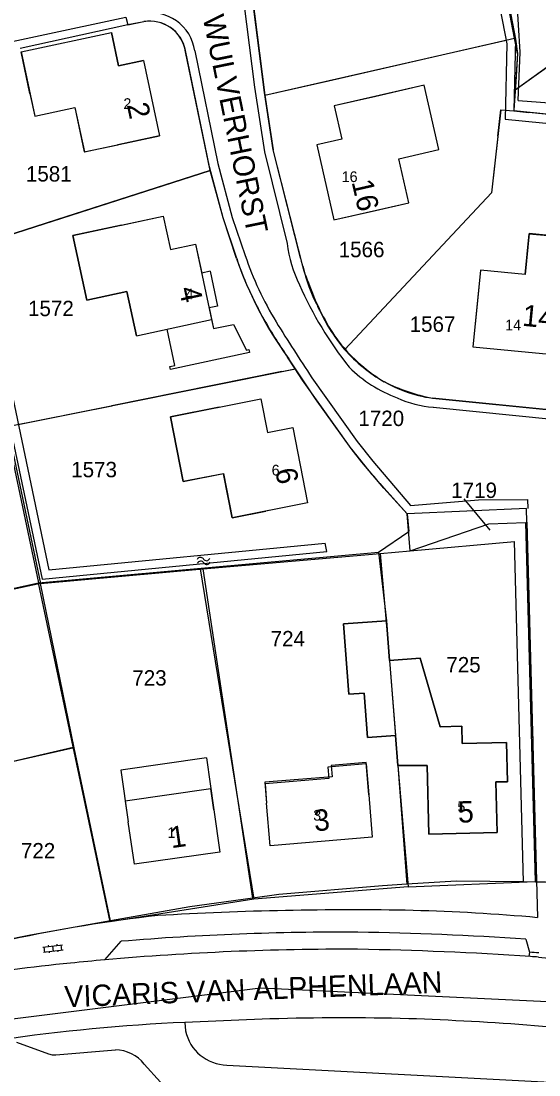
# Model space of a CAD drawing. Extents: x 148816 to 151297, y 399515 to 402500.
# Drawn here: x 150757.8 to 150818.3, y 400348.2 to 400471.5 of the extents above; entities that cross this region are included whole.
import ezdxf

# ---------------------------------------------------------------- set-up
doc = ezdxf.new("R2010")
doc.units = 0
for name, color, linetype in [('B01 Hoofdgebouw  [D] Norm', 7, 'Continuous'), ('B01 Hoofdgebouw  [T] Norm', 7, 'Continuous'), ('B01 hoofgebouw', 7, 'Continuous'), ('G01 perceelsgrens', 7, 'Continuous'), ('G02 sectiegrens', 7, 'Continuous'), ('Q21 Lichtmast  Gem', 7, 'Continuous'), ('S02 Open verharding  Norm', 7, 'Continuous'), ('S05 Water  Norm', 7, 'Continuous'), ('T04 Haag heg  [D] Gem', 7, 'Continuous'), ('T09 Insteek water  [T] Norm', 7, 'Continuous'), ('V00 Kant verharding algemeen  [T] Norm', 7, 'Continuous'), ('V00 Kant verharding algemeen secundair  [T] Gem', 7, 'Continuous'), ('V06 Kant onverhard  [T] Gem', 7, 'Continuous'), ('Z01 perceelnummer', 7, 'Continuous'), ('Z02 huisnummer', 7, 'Continuous'), ('Z02 Huisnummer  [Tekst] Norm', 7, 'Continuous'), ('Z06 straatnaam', 7, 'Continuous')]:
    doc.layers.add(name, color=color, linetype=linetype)

msp = doc.modelspace()

# ---------------------------------------------------------------- linework, layer by layer
at = {"layer": 'B01 Hoofdgebouw  [D] Norm'}
for p, q in [((150800.84, 400396.71), (150801.55, 400387.94)), ((150779.43, 400385.31), (150769.44, 400383.88)), ((150779.43, 400385.31), (150780.3, 400379.25)), ((150769.44, 400383.88), (150770.3, 400377.82)), ((150798.12, 400384.62), (150793.63, 400384.25)), ((150793.63, 400384.25), (150793.74, 400382.92)), ((150798.12, 400384.62), (150798.42, 400381.01)), ((150793.74, 400382.92), (150786.29, 400382.3)), ((150786.29, 400382.3), (150786.47, 400380.03))]:
    msp.add_line(p, q, dxfattribs=at)
at = {"layer": 'B01 Hoofdgebouw  [T] Norm'}
for p, q in [((150757.76, 400467.89), (150768.32, 400470.14)), ((150769.15, 400466.23), (150768.32, 400470.14)), ((150757.76, 400467.89), (150759.36, 400460.35)), ((150772.09, 400466.85), (150769.15, 400466.23)), ((150772.09, 400466.85), (150773.96, 400458.05)), ((150804.91, 400463.97), (150794.38, 400461.56)), ((150806.63, 400456.44), (150804.91, 400463.97)), ((150759.36, 400460.35), (150764.06, 400461.35)), ((150764.06, 400461.35), (150765.16, 400456.17)), ((150794.38, 400461.56), (150795.27, 400457.66)), ((150765.16, 400456.17), (150773.96, 400458.05)), ((150795.27, 400457.66), (150792.35, 400456.99)), ((150792.35, 400456.99), (150794.35, 400448.22)), ((150801.95, 400455.37), (150806.63, 400456.44)), ((150803.13, 400450.23), (150801.95, 400455.37)), ((150794.35, 400448.22), (150803.13, 400450.23)), ((150763.83, 400446.39), (150774.39, 400448.66)), ((150774.39, 400448.66), (150775.23, 400444.75)), ((150765.45, 400438.84), (150763.83, 400446.39)), ((150816.74, 400441.83), (150817.2, 400446.61)), ((150817.2, 400446.61), (150824.58, 400445.9)), ((150775.23, 400444.75), (150778.17, 400445.38)), ((150778.17, 400445.38), (150778.89, 400442)), ((150779.86, 400442.21), (150778.89, 400442)), ((150779.86, 400442.21), (150780.74, 400438.14)), ((150811.48, 400442.34), (150810.61, 400433.39)), ((150816.74, 400441.83), (150811.48, 400442.34)), ((150770.14, 400439.85), (150765.45, 400438.84)), ((150771.26, 400434.68), (150770.14, 400439.85)), ((150780.74, 400438.14), (150779.76, 400437.93)), ((150771.26, 400434.68), (150774.84, 400435.45)), ((150810.61, 400433.39), (150819.57, 400432.52)), ((150775.22, 400425.19), (150785.82, 400427.29)), ((150785.82, 400427.29), (150786.59, 400423.37)), ((150776.72, 400417.62), (150775.22, 400425.19)), ((150786.59, 400423.37), (150789.54, 400423.95)), ((150789.54, 400423.95), (150791.28, 400415.13)), ((150781.44, 400418.55), (150776.72, 400417.62)), ((150782.46, 400413.39), (150781.44, 400418.55)), ((150791.28, 400415.13), (150782.46, 400413.39)), ((150800.49, 400401.35), (150795.49, 400400.98)), ((150795.49, 400400.98), (150796.1, 400392.77)), ((150800.84, 400396.71), (150800.49, 400401.35)), ((150804.43, 400396.98), (150800.84, 400396.71)), ((150806.76, 400388.96), (150804.43, 400396.98)), ((150796.1, 400392.77), (150797.9, 400392.9)), ((150797.9, 400392.9), (150798.29, 400387.69)), ((150809.3, 400389.03), (150806.76, 400388.96)), ((150809.35, 400387.01), (150809.3, 400389.03)), ((150798.29, 400387.69), (150801.55, 400387.94)), ((150801.55, 400387.94), (150801.83, 400384.41)), ((150814.54, 400387.12), (150809.35, 400387.01)), ((150814.66, 400382.51), (150814.54, 400387.12)), ((150801.83, 400384.41), (150805.26, 400384.41)), ((150805.26, 400384.41), (150805.46, 400376.4)), ((150813.3, 400382.5), (150814.66, 400382.51)), ((150813.45, 400376.61), (150813.3, 400382.5)), ((150798.42, 400381.01), (150798.82, 400376.03)), ((150786.88, 400375.05), (150786.47, 400380.03)), ((150780.3, 400379.25), (150781.01, 400374.3)), ((150771.02, 400372.87), (150770.3, 400377.82)), ((150805.46, 400376.4), (150813.45, 400376.61)), ((150798.82, 400376.03), (150786.88, 400375.05)), ((150781.01, 400374.3), (150771.02, 400372.87))]:
    msp.add_line(p, q, dxfattribs=at)
msp.add_lwpolyline([(150779.76, 400437.93), (150780.28, 400435.51), (150782.6, 400436), (150784.13, 400433), (150784.4, 400433.06), (150784.48, 400432.73), (150775.24, 400430.73), (150775.17, 400431.07), (150775.76, 400431.19), (150774.84, 400435.45)], dxfattribs=at)
at = {"layer": 'B01 hoofgebouw'}
for points in [[(150758.8, 400463), (150757.76, 400467.89), (150768.32, 400470.14), (150769.15, 400466.23), (150772.09, 400466.85), (150773.96, 400458.05), (150769.07, 400457.01)], [(150799.23, 400449.34), (150803.12, 400450.23), (150801.94, 400455.37), (150806.62, 400456.44), (150804.9, 400463.96), (150799.25, 400462.67)], [(150758.8, 400463), (150759.36, 400460.35), (150764.06, 400461.35), (150765.15, 400456.18), (150769.07, 400457.01)], [(150799.25, 400462.67), (150794.38, 400461.56), (150795.27, 400457.66), (150792.35, 400456.99), (150794.35, 400448.22), (150799.23, 400449.34)], [(150769.5, 400447.61), (150763.82, 400446.39), (150765.43, 400438.84), (150770.13, 400439.85), (150771.24, 400434.68), (150780.05, 400436.56)], [(150769.5, 400447.61), (150774.39, 400448.66), (150775.23, 400444.75), (150778.17, 400445.38), (150780.05, 400436.56)], [(150824.02, 400440.13), (150824.58, 400445.91), (150817.2, 400446.62), (150816.74, 400441.84), (150811.48, 400442.35), (150811.09, 400438.36)], [(150811.09, 400438.36), (150810.61, 400433.39), (150819.57, 400432.52), (150819.86, 400435.51), (150823.54, 400435.15), (150824.02, 400440.13)], [(150780.05, 400436.56), (150780.28, 400435.51), (150782.6, 400436), (150784.13, 400433), (150784.4, 400433.06), (150784.48, 400432.73), (150775.24, 400430.73)], [(150780.91, 400426.32), (150785.82, 400427.29), (150786.59, 400423.37), (150789.54, 400423.95), (150791.28, 400415.13), (150786.38, 400414.16)], [(150780.91, 400426.32), (150775.23, 400425.2), (150776.72, 400417.64), (150781.43, 400418.57), (150782.45, 400413.39), (150786.38, 400414.16)], [(150795.49, 400400.98), (150800.5, 400401.35), (150800.84, 400396.71), (150804.43, 400396.98), (150806.76, 400388.96), (150809.3, 400389.03), (150809.35, 400387.01), (150814.54, 400387.12), (150814.66, 400382.51), (150813.3, 400382.5), (150813.45, 400376.61), (150805.46, 400376.4), (150805.26, 400384.41), (150801.83, 400384.41), (150801.55, 400387.94), (150798.29, 400387.69), (150797.9, 400392.9), (150796.1, 400392.77), (150795.49, 400400.98)], [(150798.42, 400381.01), (150798.12, 400384.78), (150794.02, 400384.44), (150794.13, 400383.11), (150786.27, 400382.46), (150786.47, 400380.03)], [(150780.3, 400379.25), (150779.95, 400381.69), (150769.95, 400380.26), (150770.3, 400377.82)], [(150798.42, 400381.01), (150798.82, 400376.03), (150786.88, 400375.05), (150786.47, 400380.03)], [(150780.3, 400379.25), (150781.01, 400374.3), (150771.02, 400372.87), (150770.3, 400377.82)]]:
    msp.add_lwpolyline(points, dxfattribs=at)
at = {"layer": 'G01 perceelsgrens'}
for points in [[(150866.37, 400500), (150816.51, 400464.08)], [(150815.48, 400469.48), (150811.51, 400490.29)], [(150783.22, 400486.77), (150786.27, 400462.82)], [(150770.23, 400471.05), (150757.66, 400468.26)], [(150772.55, 400471.46), (150770.23, 400471.05)], [(150786.27, 400462.82), (150793.7, 400464.5), (150815.48, 400469.48)], [(150815.82, 400467.69), (150815.48, 400469.48)], [(150779.87, 400454.01), (150776.99, 400467.89)], [(150815.82, 400467.69), (150815.56, 400463.4)], [(150816.51, 400464.08), (150815.56, 400463.4)], [(150786.27, 400462.82), (150787.25, 400456.42)], [(150815.56, 400463.4), (150815.41, 400461.06)], [(150813.54, 400458), (150813.89, 400461.11)], [(150813.89, 400461.11), (150815.41, 400460.96)], [(150815.41, 400461.06), (150815.41, 400460.96)], [(150815.41, 400460.96), (150817.14, 400460.78)], [(150825.95, 400459.89), (150817.14, 400460.78)], [(150813.54, 400458), (150812.8, 400451.37)], [(150790.72, 400442.82), (150787.25, 400456.42)], [(150779.87, 400454.01), (150761.92, 400448.24)], [(150781.38, 400448.45), (150779.87, 400454.01)], [(150795.61, 400433.07), (150812.8, 400451.37)], [(150761.92, 400448.24), (150754.61, 400445.89)], [(150782.96, 400443.7), (150781.38, 400448.45)], [(150789.81, 400430.79), (150788.93, 400432.16)], [(150788.24, 400430.49), (150768.38, 400426.5)], [(150788.24, 400430.49), (150789.81, 400430.79)], [(150790.69, 400429.48), (150789.81, 400430.79)], [(150796.36, 400421.48), (150790.69, 400429.48)], [(150822.64, 400425.69), (150805.88, 400427.39)], [(150756.16, 400424.05), (150768.38, 400426.5)], [(150756.16, 400424.05), (150760.04, 400405.71)], [(150797.6, 400419.91), (150796.36, 400421.48)], [(150800.2, 400416.85), (150797.6, 400419.91)], [(150802.92, 400413.87), (150800.2, 400416.85)], [(150803.28, 400409.53), (150802.92, 400413.87)], [(150803.28, 400409.53), (150812.48, 400412.67), (150816.77, 400412.84), (150817.6, 400387.26), (150817.6, 400382.53), (150817.77, 400376.72), (150817.94, 400370.8)], [(150803.28, 400409.53), (150815.49, 400410.6)], [(150816.53, 400370.82), (150815.49, 400410.6)], [(150799.77, 400409.23), (150803.28, 400409.53)], [(150779.04, 400407.41), (150799.77, 400409.23)], [(150799.77, 400409.23), (150800.84, 400396.71), (150801.83, 400384.41), (150802.89, 400370.55)], [(150760.04, 400405.71), (150779.04, 400407.41)], [(150784.88, 400368.92), (150779.04, 400407.41)], [(150760.04, 400405.71), (150725.9, 400398.35)], [(150763.95, 400386.48), (150760.04, 400405.71)], [(150763.95, 400386.48), (150729.95, 400378.82)], [(150768.2, 400366.25), (150763.95, 400386.48)]]:
    msp.add_lwpolyline(points, dxfattribs=at)
for centre, radius, start, end in [((150772.79, 400467.21), 4.26, 9.2462, 93.271), ((150826.26, 400458.78), 45.85, 199.2036, 215.4927), ((150807.68, 400446.46), 17.35, 192.088, 208.6483), ((150811.99, 400446.77), 21.36, 203.8254, 219.8902), ((150809.32, 400445.22), 18.33, 221.534, 240.2736), ((150809.69, 400447.85), 20.81, 242.9755, 259.4372)]:
    msp.add_arc(centre, radius, start, end, dxfattribs=at)
at = {"layer": 'G02 sectiegrens'}
for points in [[(150802.89, 400370.55), (150800.04, 400370.37), (150787.89, 400369.35), (150784.88, 400368.92)], [(150816.53, 400370.82), (150808.67, 400370.92), (150802.89, 400370.55)], [(150817.94, 400370.8), (150816.53, 400370.82)], [(150821.88, 400370.64), (150819.09, 400370.79), (150817.94, 400370.8)], [(150784.88, 400368.92), (150777.49, 400367.89), (150768.2, 400366.25)], [(150768.2, 400366.25), (150758.86, 400364.6), (150736.85, 400360.16)]]:
    msp.add_lwpolyline(points, dxfattribs=at)
at = {"layer": 'Q21 Lichtmast  Gem'}
msp.add_lwpolyline([(150470.02, 401545.9), (150556.48, 401148.68), (150587.33, 401006.96), (150639.15, 400861.23), (150792, 400651.61), (150911.82, 400487.27), (150967.93, 400385.83), (150992.88, 400314.71), (150864.37, 400354.64), (150785.76, 400358.38), (150705.9, 400348.4), (150564.28, 400314.71), (150489.42, 400271.04), (150319.72, 400151.26), (150222.4, 400100.1), (150103.26, 400037.48), (150071.61, 400097.7), (150036.48, 400058.92), (149995.31, 400040.21), (149954.13, 400021.49), (149930.42, 400026.48), (149891.12, 400015.25), (149831.23, 399977.82), (149652.8, 400166.23)], dxfattribs=at)
at = {"layer": 'S02 Open verharding  Norm'}
for p, q in [((150760.31, 400363.17), (150762.6, 400363.46)), ((150760.39, 400362.58), (150762.67, 400362.86)), ((150760.54, 400362.59), (150760.46, 400363.19)), ((150760.94, 400363.4), (150760.96, 400363.25)), ((150761.03, 400362.66), (150761.05, 400362.51)), ((150761.45, 400363.31), (150761.53, 400362.72)), ((150761.93, 400363.52), (150761.95, 400363.38)), ((150762.03, 400362.78), (150762.04, 400362.63)), ((150762.52, 400362.84), (150762.45, 400363.44))]:
    msp.add_line(p, q, dxfattribs=at)
at = {"layer": 'S05 Water  Norm'}
for centre, start, end in [((150778.73, 400408.34), 33.415, 157.27), ((150778.78, 400407.89), 33.415, 157.27), ((150779.44, 400408.8), 213.415, 337.27), ((150779.48, 400408.36), 213.415, 337.27)]:
    msp.add_arc(centre, 0.425, start, end, dxfattribs=at)
at = {"layer": 'T04 Haag heg  [D] Gem'}
for p, q in [((150866.48, 400500), (150815.56, 400463.4)), ((150810.79, 400494.47), (150815.61, 400469.36)), ((150786.27, 400462.82), (150814.51, 400469.26)), ((150815.61, 400469.36), (150815.82, 400467.69)), ((150815.82, 400467.69), (150815.62, 400464.37)), ((150747.17, 400465.48), (150759.79, 400405.78)), ((150815.62, 400464.37), (150815.41, 400461.06)), ((150813.89, 400461.11), (150812.8, 400451.37)), ((150752.96, 400445.35), (150779.88, 400454.01)), ((150812.8, 400451.37), (150795.61, 400433.07)), ((150757.41, 400424.3), (150789.85, 400430.81)), ((150802.92, 400413.87), (150803.11, 400411.78)), ((150816.77, 400412.84), (150817.91, 400370.87)), ((150799.57, 400409.37), (150803.11, 400411.78)), ((150759.8, 400405.77), (150799.57, 400409.37)), ((150799.57, 400409.37), (150800.49, 400401.35)), ((150778.7, 400407.44), (150784.98, 400368.78)), ((150725.88, 400398.39), (150759.79, 400405.78)), ((150768.17, 400366.16), (150759.8, 400405.77)), ((150730.03, 400378.7), (150763.86, 400386.56)), ((150801.83, 400384.41), (150803.05, 400370.23)), ((150803.05, 400370.23), (150784.98, 400368.78)), ((150803.05, 400370.23), (150817.91, 400370.87)), ((150784.98, 400368.78), (150768.17, 400366.16))]:
    msp.add_line(p, q, dxfattribs=at)
at = {"layer": 'T09 Insteek water  [T] Norm'}
for p, q in [((150808.58, 400500), (150814.59, 400468.81)), ((150809.7, 400500), (150815.61, 400469.36)), ((150816.15, 400467.84), (150815.55, 400477.28)), ((150814.59, 400468.81), (150814.37, 400460.01)), ((150815.61, 400469.36), (150815.4, 400461.01)), ((150815.92, 400462.18), (150816.15, 400467.84)), ((150815.92, 400462.18), (150833.93, 400460.83)), ((150814.37, 400460.01), (150878.01, 400453.52)), ((150815.4, 400461.01), (150879.55, 400454.47)), ((150751.99, 400445.11), (150760.21, 400406.23)), ((150752.96, 400445.35), (150761, 400407.31)), ((150793.53, 400409.44), (150793.33, 400410.42))]:
    msp.add_line(p, q, dxfattribs=at)
for points in [[(150760.21, 400406.23), (150793.53, 400409.44)], [(150761, 400407.31), (150793.33, 400410.42)]]:
    msp.add_lwpolyline(points, dxfattribs=at)
at = {"layer": 'V00 Kant verharding algemeen  [T] Norm'}
for p, q in [((150805.88, 400427.38), (150853.26, 400422.62)), ((150767.57, 400361.71), (150769.48, 400363.88)), ((150816.81, 400364.13), (150817.21, 400362.6)), ((150786.87, 400354.79), (150776.91, 400354.38)), ((150776.91, 400354.38), (150777.01, 400353.4)), ((150757.23, 400352.06), (150760.98, 400350.72)), ((150760.98, 400350.72), (150761.39, 400350.6)), ((150761.39, 400350.6), (150761.81, 400350.58)), ((150761.81, 400350.58), (150768.8, 400351.17)), ((150772.17, 400349.51), (150774.07, 400347.4)), ((150781.84, 400349.4), (150843.25, 400346.12))]:
    msp.add_line(p, q, dxfattribs=at)
for points in [[(150790.45, 400443.76), (150789.77, 400446.39), (150787.26, 400456.4), (150786.22, 400463.11), (150781.53, 400500)], [(150712.56, 400459.64), (150770.03, 400471.93), (150770.24, 400471.03), (150772.11, 400471.42)], [(150782.99, 400443.7), (150781.39, 400448.45), (150779.8, 400454.41), (150776.99, 400468.05)], [(150796.35, 400421.48), (150792.21, 400427.29), (150789.07, 400431.97)], [(150816.91, 400412.88), (150816.86, 400414.47), (150802.92, 400413.87), (150800.21, 400416.84)]]:
    msp.add_lwpolyline(points, dxfattribs=at)
for centre, radius, start, end in [((150772.8, 400467.19), 4.28, 11.5939, 99.2248), ((150812.94, 400453.29), 31.45, 197.743, 204.2977), ((150805.2, 400446.88), 15.08, 191.9366, 203.5699), ((150826.19, 400459.16), 45.95, 204.1765, 209.7154), ((150820.18, 400451.15), 30.59, 199.6756, 212.5907), ((150839.51, 400466.86), 61.33, 209.7903, 214.6652), ((150810.37, 400446.1), 19.63, 215.6104, 236.7724), ((150808.03, 400442.92), 15.69, 237.5568, 262.1383), ((150872.56, 400480.9), 96.64, 217.9475, 221.52), ((150796.41, 399988.45), 379.1, 88.9116, 93.4282), ((150798.25, 400149.08), 218.46, 84.769, 88.5935), ((150792.05, 400200.95), 166.93, 96.296, 102.2598), ((150795.4, 400049.69), 315.25, 89.686, 94.7168), ((150790.71, 399968.96), 396.03, 86.2215, 89.0681), ((150815.81, 399877.25), 486.89, 96.1631, 99.3742), ((150795.4, 400049.69), 313.25, 95.0981, 95.838), ((150795.52, 400068.26), 286.66, 88.4837, 91.7281), ((150792.18, 400026.38), 328.62, 82.9545, 88.0961), ((150781.93, 400354.43), 5.03, 191.7961, 268.9437), ((150768.71, 400346.74), 4.43, 38.6751, 88.8768)]:
    msp.add_arc(centre, radius, start, end, dxfattribs=at)
at = {"layer": 'V00 Kant verharding algemeen secundair  [T] Gem'}
for p, q in [((150817.21, 400362.6), (150817.17, 400362.1)), ((150818.29, 400362.03), (150821.36, 400361.73))]:
    msp.add_line(p, q, dxfattribs=at)
for points in [[(150780.46, 400500), (150785.05, 400463.74), (150786.23, 400456.18), (150788.9, 400445.47)], [(150778.09, 400467.99), (150780.79, 400454.83)], [(150780.79, 400454.83), (150782.46, 400448.51), (150783.98, 400444.06)], [(150791.78, 400429.77), (150797.08, 400422.32)], [(150805.98, 400426.31), (150853.12, 400421.59), (150853.26, 400422.62)], [(150797.08, 400422.32), (150798.91, 400420.01)], [(150798.91, 400420.01), (150803.31, 400414.83)], [(150803.31, 400414.83), (150811.27, 400415.51), (150816.99, 400415.54), (150817.02, 400414.48)]]:
    msp.add_lwpolyline(points, dxfattribs=at)
for centre, radius, start, end in [((150772.9, 400467.21), 5.25, 8.5808, 101.0414), ((150803.12, 400447.04), 14.31, 186.3027, 206.5637), ((150821.93, 400456.95), 40.08, 198.755, 211.025), ((150831.62, 400458.95), 45.18, 203.8999, 218.2299), ((150985.04, 400558.67), 232.3, 211.791, 213.7025), ((150807.38, 400442.49), 16.08, 225.6159, 249.5274), ((150806.8, 400438.02), 11.73, 244.5811, 265.9947), ((150795.68, 400042.92), 320.02, 89.7428, 95.0404), ((150790.71, 399968.96), 394.03, 86.1236, 89.0681), ((150791.05, 399976.87), 386.61, 85.9548, 86.12), ((150791.05, 399976.87), 386.11, 85.9548, 86.0949), ((150786.83, 400135.23), 219.38, 92.5905, 98.2699)]:
    msp.add_arc(centre, radius, start, end, dxfattribs=at)
at = {"layer": 'V06 Kant onverhard  [T] Gem'}
msp.add_line((150816.91, 400412.88), (150818.17, 400366.64), dxfattribs=at)
at = {"layer": 'Z01 perceelnummer'}
msp.add_lwpolyline([(150809.53, 400415.61), (150812.57, 400411.93)], dxfattribs=at)

# ---------------------------------------------------------------- texts
for s, p in [('1581', (150758.32, 400452.71)), ('1566', (150794.91, 400443.86)), ('1572', (150758.57, 400436.97)), ('1567', (150803.21, 400435.13)), ('1720', (150797.21, 400424.12)), ('1573', (150763.62, 400418.13)), ('1719', (150808.07, 400415.71)), ('724', (150786.95, 400398.36)), ('725', (150807.5, 400395.31)), ('723', (150770.77, 400393.77)), ('722', (150757.74, 400373.56))]:
    msp.add_text(s, height=1.8, dxfattribs=at).set_placement(p)
at = {"layer": 'Z02 huisnummer'}
for s, rotation, p in [('2', 282.0067, (150770.12, 400461.69)), ('16', 282.883, (150796.41, 400452.67)), ('4', 282.1188, (150776.21, 400440.19)), ('14', 354.489, (150816.31, 400435.85)), ('6', 281.1863, (150787.46, 400418.98)), ('5', 1.4894, (150808.89, 400377.74)), ('3', 4.7018, (150792.1, 400376.73)), ('1', 8.1058, (150775.34, 400374.75))]:
    msp.add_text(s, height=2.5, rotation=rotation, dxfattribs=at).set_placement(p)
at = {"layer": 'Z02 Huisnummer  [Tekst] Norm'}
for s, p in [('2', (150769.73, 400461.2)), ('16', (150795.26, 400452.65)), ('4', (150777, 400438.92)), ('14', (150814.39, 400435.31)), ('6', (150787.07, 400418.34)), ('5', (150808.8, 400378.99)), ('3', (150791.93, 400377.98)), ('1', (150774.88, 400375.95))]:
    msp.add_text(s, height=1.25, dxfattribs=at).set_placement(p)
at = {"layer": 'Z06 straatnaam'}
for s, rotation, p in [('WULVERHORST', 281.5907, (150778.99, 400471.93)), ('VICARIS VAN ALPHENLAAN', 2.2356, (150762.88, 400356.14))]:
    msp.add_text(s, height=2.5, rotation=rotation, dxfattribs=at).set_placement(p)

doc.saveas('drawing.dxf')
